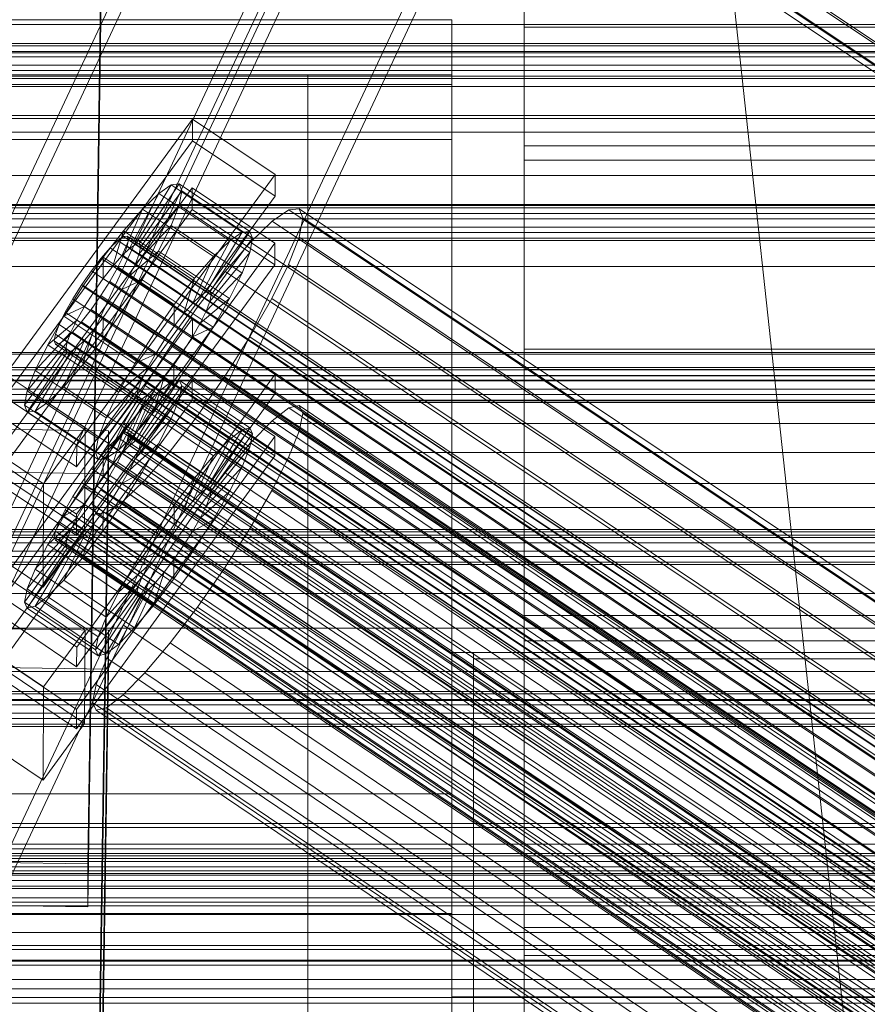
# Model space of a CAD drawing. Header units: millimetres. Extents: x -4738 to 65662, y -68080 to 6847.
# Tile 344 of 656: x -370 to -252, y -33162 to -33026. Entities that reach past the tile are written whole.
import ezdxf

# ---------------------------------------------------------------- set-up
doc = ezdxf.new("R2010")
doc.units = ezdxf.units.MM
for name, color, linetype, lineweight in [('frontal_C01', 7, 'Continuous', 0), ('frontal_C02', 7, 'Continuous', 0), ('frontal_C02-briq', 7, 'Continuous', 0), ('frontal_C03', 7, 'Continuous', 0), ('frontal_C03-dry', 7, 'Continuous', 0), ('frontal_secador', 7, 'Continuous', 0)]:
    doc.layers.add(name, color=color, linetype=linetype, lineweight=lineweight)

msp = doc.modelspace()

# ---------------------------------------------------------------- linework, layer by layer
at = {"layer": 'frontal_C01'}
for p, q in [((-439.114, -33197.732), (-299.114, -32899.212)), ((-439.114, -33202.046), (-299.114, -32903.526)), ((-280.886, -32907.139), (-420.886, -33205.659)), ((-420.886, -33209.973), (-280.886, -32911.453)), ((-439.114, -33238.175), (-299.114, -32939.655)), ((-439.114, -33242.488), (-299.114, -32943.968)), ((-280.886, -32947.581), (-420.886, -33246.102)), ((-420.886, -33250.415), (-280.886, -32951.895)), ((-300, -33020.011), (-300, -33026.666)), ((-300, -33043.118), (-300, -33025.623)), ((-300, -33026.666), (-300, -33045.133)), ((300, -33026.666), (-300, -33026.666)), ((-300, -33071.304), (-300, -33043.118)), ((300, -33043.118), (-300, -33043.118)), ((-300, -33045.133), (-300, -33074.154)), ((300, -33045.133), (-300, -33045.133)), ((-373.501, -33104.905), (-345.969, -33067.05)), ((-345.981, -33069.746), (-345.969, -33067.05)), ((-345.969, -33067.05), (-334.501, -33074.787)), ((-345.981, -33069.746), (-373.513, -33107.601)), ((-334.513, -33077.483), (-345.981, -33069.746)), ((-300, -33108.261), (-300, -33071.304)), ((300, -33071.304), (-300, -33071.304)), ((-300, -33074.154), (-300, -33111.751)), ((300, -33074.154), (-300, -33074.154)), ((-334.501, -33074.787), (-362.033, -33112.641)), ((-334.501, -33074.787), (-334.513, -33077.483)), ((-373.539, -33113.532), (-346.008, -33075.678)), ((-353.892, -33084.043), (-348.918, -33075.866)), ((-353.378, -33083.92), (-347.835, -33075.604)), ((-353.205, -33084.306), (-347.47, -33076.419)), ((-348.918, -33075.866), (-350.645, -33077.186)), ((-347.835, -33075.604), (-348.918, -33075.866)), ((-348.918, -33075.866), (-339.088, -33082.497)), ((-347.847, -33078.256), (-347.47, -33076.419)), ((-347.835, -33075.604), (-338.005, -33082.235)), ((-347.47, -33076.419), (-347.835, -33075.604)), ((-347.47, -33076.419), (-337.64, -33083.051)), ((-346.02, -33078.374), (-346.008, -33075.678)), ((-346.008, -33075.678), (-334.539, -33083.414)), ((-362.045, -33115.337), (-334.513, -33077.483)), ((-354.71, -33084.669), (-350.645, -33077.186)), ((-353.384, -33085.176), (-347.847, -33078.256)), ((-350.645, -33077.186), (-352.899, -33079.475)), ((-350.645, -33077.186), (-340.816, -33083.817)), ((-348.941, -33080.988), (-347.847, -33078.256)), ((-347.847, -33078.256), (-338.017, -33084.887)), ((-346.02, -33078.374), (-373.551, -33116.229)), ((-355.777, -33085.753), (-352.899, -33079.475)), ((-352.899, -33079.475), (-355.525, -33082.577)), ((-352.899, -33079.475), (-343.069, -33086.106)), ((-334.551, -33086.111), (-346.02, -33078.374)), ((-332.629, -33079.473), (-334.938, -33081.238)), ((-331.181, -33079.124), (-332.629, -33079.473)), ((-332.629, -33079.473), (-148.32, -33203.808)), ((-330.692, -33080.214), (-331.181, -33079.124)), ((-331.181, -33079.124), (-146.872, -33203.459)), ((-353.902, -33086.47), (-348.941, -33080.988)), ((-350.678, -33084.43), (-348.941, -33080.988)), ((-348.941, -33080.988), (-339.111, -33087.619)), ((-331.197, -33082.669), (-330.692, -33080.214)), ((-330.692, -33080.214), (-146.383, -33204.548)), ((-338.005, -33082.235), (-343.549, -33090.551)), ((-339.088, -33082.497), (-338.005, -33082.235)), ((-338.005, -33082.235), (-337.64, -33083.051)), ((-334.938, -33081.238), (-337.95, -33084.299)), ((-334.938, -33081.238), (-150.629, -33205.573)), ((-334.539, -33083.414), (-362.071, -33121.269)), ((-355.525, -33082.577), (-358.345, -33086.281)), ((-356.348, -33083.564), (-357.415, -33084.648)), ((-357.021, -33087.223), (-355.525, -33082.577)), ((-355.53, -33082.938), (-356.348, -33083.564)), ((-356.348, -33083.564), (-142.549, -33227.792)), ((-355.017, -33082.814), (-355.53, -33082.938)), ((-355.53, -33082.938), (-141.731, -33227.166)), ((-355.525, -33082.577), (-345.695, -33089.208)), ((-355.022, -33084.07), (-354.844, -33083.201)), ((-354.844, -33083.201), (-355.017, -33082.814)), ((-355.017, -33082.814), (-141.218, -33227.043)), ((-354.844, -33083.201), (-141.045, -33227.429)), ((-339.088, -33082.497), (-344.062, -33090.675)), ((-337.64, -33083.051), (-343.376, -33090.937)), ((-340.816, -33083.817), (-339.088, -33082.497)), ((-337.64, -33083.051), (-338.017, -33084.887)), ((-334.539, -33083.414), (-334.551, -33086.111)), ((-332.659, -33086.321), (-331.197, -33082.669)), ((-331.197, -33082.669), (-146.887, -33207.003)), ((-357.415, -33084.648), (-358.659, -33086.117)), ((-357.415, -33084.648), (-143.617, -33228.876)), ((-355.777, -33085.753), (-354.71, -33084.669)), ((-355.541, -33085.365), (-355.022, -33084.07)), ((-355.022, -33084.07), (-141.224, -33228.299)), ((-354.725, -33088.1), (-350.678, -33084.43)), ((-354.71, -33084.669), (-353.892, -33084.043)), ((-344.88, -33091.3), (-354.71, -33084.669)), ((-353.892, -33084.043), (-353.378, -33083.92)), ((-344.062, -33090.675), (-353.892, -33084.043)), ((-353.205, -33084.306), (-353.384, -33085.176)), ((-343.549, -33090.551), (-353.378, -33083.92)), ((-353.378, -33083.92), (-353.205, -33084.306)), ((-343.376, -33090.937), (-353.205, -33084.306)), ((-352.938, -33088.348), (-350.678, -33084.43)), ((-350.678, -33084.43), (-340.848, -33091.062)), ((-340.816, -33083.817), (-344.88, -33091.3)), ((-338.017, -33084.887), (-343.554, -33091.807)), ((-343.069, -33086.106), (-340.816, -33083.817)), ((-337.95, -33084.299), (-341.461, -33088.446)), ((-338.017, -33084.887), (-339.111, -33087.619)), ((-337.95, -33084.299), (-153.641, -33208.633)), ((-362.083, -33123.965), (-334.551, -33086.111)), ((-358.345, -33086.281), (-361.166, -33090.333)), ((-358.659, -33086.117), (-359.995, -33087.872)), ((-358.659, -33086.117), (-144.861, -33230.346)), ((-358.345, -33086.281), (-358.357, -33088.977)), ((-348.515, -33092.912), (-358.345, -33086.281)), ((-357.021, -33087.223), (-355.777, -33085.753)), ((-356.363, -33086.995), (-355.541, -33085.365)), ((-345.947, -33092.384), (-355.777, -33085.753)), ((-355.541, -33085.365), (-141.742, -33229.593)), ((-353.902, -33086.47), (-354.725, -33088.1)), ((-353.384, -33085.176), (-353.902, -33086.47)), ((-344.073, -33093.101), (-353.902, -33086.47)), ((-343.554, -33091.807), (-353.384, -33085.176)), ((-343.069, -33086.106), (-345.947, -33092.384)), ((-345.695, -33089.208), (-343.069, -33086.106)), ((-334.981, -33090.923), (-332.659, -33086.321)), ((-332.659, -33086.321), (-148.35, -33210.656)), ((-358.357, -33088.977), (-357.021, -33087.223)), ((-357.434, -33088.851), (-356.363, -33086.995)), ((-347.191, -33093.854), (-357.021, -33087.223)), ((-356.363, -33086.995), (-142.565, -33231.223)), ((-339.111, -33087.619), (-344.073, -33093.101)), ((-339.111, -33087.619), (-340.848, -33091.062)), ((-359.995, -33087.872), (-361.332, -33089.791)), ((-146.196, -33232.1), (-359.995, -33087.872)), ((-359.693, -33090.897), (-358.357, -33088.977)), ((-358.68, -33090.805), (-357.434, -33088.851)), ((-358.357, -33088.977), (-348.527, -33095.608)), ((-357.434, -33088.851), (-143.635, -33233.079)), ((-354.725, -33088.1), (-355.796, -33089.956)), ((-355.796, -33089.956), (-352.938, -33088.348)), ((-355.569, -33092.473), (-352.938, -33088.348)), ((-344.895, -33094.732), (-354.725, -33088.1)), ((-352.938, -33088.348), (-343.108, -33094.979)), ((-348.515, -33092.912), (-345.695, -33089.208)), ((-345.695, -33089.208), (-347.191, -33093.854)), ((-341.461, -33088.446), (-345.231, -33093.397)), ((-341.461, -33088.446), (-157.152, -33212.78)), ((-361.166, -33090.333), (-363.797, -33094.459)), ((-361.332, -33089.791), (-362.578, -33091.746)), ((-361.332, -33089.791), (-147.533, -33234.02)), ((-359.693, -33090.897), (-361.166, -33090.333)), ((-361.166, -33090.333), (-351.336, -33096.965)), ((-355.796, -33089.956), (-357.042, -33091.91)), ((-345.966, -33096.587), (-355.796, -33089.956)), ((-343.549, -33090.551), (-344.062, -33090.675)), ((-343.376, -33090.937), (-343.549, -33090.551)), ((-362.578, -33091.746), (-363.648, -33093.601)), ((-362.578, -33091.746), (-148.779, -33235.974)), ((-360.939, -33092.851), (-359.693, -33090.897)), ((-360.017, -33092.725), (-358.68, -33090.805)), ((-349.863, -33097.528), (-359.693, -33090.897)), ((-358.68, -33090.805), (-144.881, -33235.033)), ((-357.042, -33091.91), (-358.378, -33093.83)), ((-357.042, -33091.91), (-355.569, -33092.473)), ((-347.212, -33098.541), (-357.042, -33091.91)), ((-344.88, -33091.3), (-345.947, -33092.384)), ((-340.848, -33091.062), (-344.895, -33094.732)), ((-344.062, -33090.675), (-344.88, -33091.3)), ((-344.073, -33093.101), (-343.554, -33091.807)), ((-343.554, -33091.807), (-343.376, -33090.937)), ((-340.848, -33091.062), (-343.108, -33094.979)), ((-338.003, -33096.16), (-334.981, -33090.923)), ((-334.981, -33090.923), (-150.672, -33215.258)), ((-360.939, -33092.851), (-363.797, -33094.459)), ((-362.01, -33094.706), (-360.939, -33092.851)), ((-361.352, -33094.479), (-360.017, -33092.725)), ((-351.109, -33099.482), (-360.939, -33092.851)), ((-360.017, -33092.725), (-146.218, -33236.953)), ((-358.39, -33096.526), (-355.569, -33092.473)), ((-355.569, -33092.473), (-345.739, -33099.105)), ((-351.336, -33096.965), (-348.515, -33092.912)), ((-348.527, -33095.608), (-348.515, -33092.912)), ((-345.947, -33092.384), (-347.191, -33093.854)), ((-344.895, -33094.732), (-344.073, -33093.101)), ((-363.797, -33094.459), (-366.057, -33098.376)), ((-363.648, -33093.601), (-364.471, -33095.232)), ((-363.797, -33094.459), (-353.967, -33101.09)), ((-363.648, -33093.601), (-149.85, -33237.829)), ((-362.596, -33095.948), (-361.352, -33094.479)), ((-361.352, -33094.479), (-147.554, -33238.707)), ((-358.378, -33093.83), (-359.714, -33095.584)), ((-358.378, -33093.83), (-358.39, -33096.526)), ((-348.548, -33100.461), (-358.378, -33093.83)), ((-345.231, -33093.397), (-349.002, -33098.815)), ((-347.191, -33093.854), (-348.527, -33095.608)), ((-160.922, -33217.731), (-345.231, -33093.397)), ((-362.01, -33094.706), (-366.057, -33098.376)), ((-364.471, -33095.232), (-364.989, -33096.526)), ((-364.471, -33095.232), (-150.672, -33239.46)), ((-363.664, -33097.033), (-362.596, -33095.948)), ((-362.833, -33096.337), (-362.01, -33094.706)), ((-362.596, -33095.948), (-148.798, -33240.177)), ((-352.18, -33101.338), (-362.01, -33094.706)), ((-359.714, -33095.584), (-361.21, -33100.23)), ((-359.714, -33095.584), (-360.958, -33097.054)), ((-349.884, -33102.215), (-359.714, -33095.584)), ((-348.527, -33095.608), (-349.863, -33097.528)), ((-345.966, -33096.587), (-344.895, -33094.732)), ((-343.108, -33094.979), (-345.966, -33096.587)), ((-343.108, -33094.979), (-345.739, -33099.105)), ((-362.833, -33096.337), (-367.794, -33101.819)), ((-364.989, -33096.526), (-365.168, -33097.396)), ((-365.168, -33097.396), (-364.995, -33097.782)), ((-365.168, -33097.396), (-151.369, -33241.624)), ((-364.989, -33096.526), (-151.191, -33240.754)), ((-364.482, -33097.658), (-363.664, -33097.033)), ((-360.958, -33097.054), (-363.836, -33103.332)), ((-363.664, -33097.033), (-149.865, -33241.261)), ((-363.351, -33097.631), (-362.833, -33096.337)), ((-353.003, -33102.968), (-362.833, -33096.337)), ((-360.958, -33097.054), (-362.025, -33098.138)), ((-361.21, -33100.23), (-358.39, -33096.526)), ((-351.128, -33103.685), (-360.958, -33097.054)), ((-358.39, -33096.526), (-348.56, -33103.157)), ((-353.967, -33101.09), (-351.336, -33096.965)), ((-351.336, -33096.965), (-349.863, -33097.528)), ((-347.212, -33098.541), (-345.966, -33096.587)), ((-341.52, -33101.675), (-338.003, -33096.16)), ((-338.003, -33096.16), (-153.694, -33220.495)), ((-363.53, -33098.501), (-369.265, -33106.387)), ((-363.351, -33097.631), (-368.888, -33104.551)), ((-362.843, -33098.763), (-367.817, -33106.941)), ((-366.057, -33098.376), (-367.794, -33101.819)), ((-362.025, -33098.138), (-366.09, -33105.621)), ((-366.057, -33098.376), (-356.228, -33105.008)), ((-364.995, -33097.782), (-364.482, -33097.658)), ((-364.995, -33097.782), (-151.196, -33242.01)), ((-364.482, -33097.658), (-150.683, -33241.887)), ((-363.53, -33098.501), (-363.351, -33097.631)), ((-363.357, -33098.887), (-363.53, -33098.501)), ((-353.7, -33105.132), (-363.53, -33098.501)), ((-362.843, -33098.763), (-363.357, -33098.887)), ((-353.521, -33104.262), (-363.351, -33097.631)), ((-362.025, -33098.138), (-362.843, -33098.763)), ((-353.014, -33105.395), (-362.843, -33098.763)), ((-352.196, -33104.769), (-362.025, -33098.138)), ((-349.863, -33097.528), (-351.109, -33099.482)), ((-348.548, -33100.461), (-347.212, -33098.541)), ((-345.739, -33099.105), (-347.212, -33098.541)), ((-363.357, -33098.887), (-368.9, -33107.203)), ((-353.527, -33105.518), (-363.357, -33098.887)), ((-353.967, -33101.09), (-351.109, -33099.482)), ((-349.002, -33098.815), (-352.519, -33104.33)), ((-351.109, -33099.482), (-352.18, -33101.338)), ((-349.002, -33098.815), (-164.693, -33223.149)), ((-345.739, -33099.105), (-348.56, -33103.157)), ((-363.836, -33103.332), (-361.21, -33100.23)), ((-361.21, -33100.23), (-351.38, -33106.861)), ((-356.228, -33105.008), (-353.967, -33101.09)), ((-356.228, -33105.008), (-352.18, -33101.338)), ((-352.18, -33101.338), (-353.003, -33102.968)), ((-349.884, -33102.215), (-348.548, -33100.461)), ((-348.56, -33103.157), (-348.548, -33100.461)), ((-372.35, -33102.519), (-360.882, -33110.255)), ((-367.794, -33101.819), (-368.888, -33104.551)), ((-367.794, -33101.819), (-357.964, -33108.45)), ((-351.38, -33106.861), (-349.884, -33102.215)), ((-351.128, -33103.685), (-349.884, -33102.215)), ((-345.291, -33107.093), (-341.52, -33101.675)), ((-341.52, -33101.675), (-157.211, -33226.01)), ((-366.09, -33105.621), (-363.836, -33103.332)), ((-363.836, -33103.332), (-354.006, -33109.963)), ((-357.964, -33108.45), (-353.003, -33102.968)), ((-354.006, -33109.963), (-351.128, -33103.685)), ((-353.003, -33102.968), (-353.521, -33104.262)), ((-352.196, -33104.769), (-351.128, -33103.685)), ((-348.56, -33103.157), (-351.38, -33106.861)), ((-362.033, -33112.641), (-373.501, -33104.905)), ((-368.888, -33104.551), (-369.265, -33106.387)), ((-368.888, -33104.551), (-359.058, -33111.182)), ((-359.436, -33113.019), (-353.7, -33105.132)), ((-359.07, -33113.834), (-353.527, -33105.518)), ((-359.058, -33111.182), (-353.521, -33104.262)), ((-357.987, -33113.572), (-353.014, -33105.395)), ((-357.964, -33108.45), (-356.228, -33105.008)), ((-356.26, -33112.252), (-352.196, -33104.769)), ((-352.519, -33104.33), (-355.541, -33109.567)), ((-353.521, -33104.262), (-353.7, -33105.132)), ((-353.7, -33105.132), (-353.527, -33105.518)), ((-353.527, -33105.518), (-353.014, -33105.395)), ((-353.014, -33105.395), (-352.196, -33104.769)), ((-352.519, -33104.33), (-168.21, -33228.665)), ((-369.265, -33106.387), (-368.9, -33107.203)), ((-369.265, -33106.387), (-359.436, -33113.019)), ((-368.9, -33107.203), (-367.817, -33106.941)), ((-367.817, -33106.941), (-366.09, -33105.621)), ((-367.817, -33106.941), (-357.987, -33113.572)), ((-366.09, -33105.621), (-356.26, -33112.252)), ((-351.38, -33106.861), (-354.006, -33109.963)), ((-373.513, -33107.601), (-362.045, -33115.337)), ((-368.9, -33107.203), (-359.07, -33113.834)), ((-349.061, -33112.044), (-345.291, -33107.093)), ((-345.291, -33107.093), (-160.982, -33231.428)), ((-300, -33151.469), (-300, -33108.261)), ((300, -33108.261), (-300, -33108.261)), ((-359.058, -33111.182), (-357.964, -33108.45)), ((-355.541, -33109.567), (-357.863, -33114.168)), ((-355.541, -33109.567), (-171.232, -33233.902)), ((-366.618, -33118.141), (-378.086, -33110.405)), ((-375.644, -33110.039), (-357.646, -33110.284)), ((-360.882, -33110.255), (-366.618, -33118.141)), ((-360.882, -33110.255), (-360.939, -33123.197)), ((-357.646, -33110.284), (-360.514, -33305.395)), ((-357.646, -33110.284), (-357.646, -33115.677)), ((-354.006, -33109.963), (-356.26, -33112.252)), ((-359.436, -33113.019), (-359.058, -33111.182)), ((-356.26, -33112.252), (-357.987, -33113.572)), ((-352.572, -33116.191), (-349.061, -33112.044)), ((-349.061, -33112.044), (-164.752, -33236.379)), ((-300, -33111.751), (-300, -33155.362)), ((300, -33111.751), (-300, -33111.751)), ((-362.071, -33121.269), (-373.539, -33113.532)), ((-362.045, -33115.337), (-362.033, -33112.641)), ((-359.07, -33113.834), (-359.436, -33113.019)), ((-357.987, -33113.572), (-359.07, -33113.834)), ((-357.863, -33114.168), (-359.326, -33117.821)), ((-357.863, -33114.168), (-173.554, -33238.503)), ((-357.646, -33115.677), (-375.644, -33115.431)), ((-373.551, -33116.229), (-362.083, -33123.965)), ((-360.939, -33123.197), (-372.408, -33115.46)), ((-360.514, -33310.787), (-357.646, -33115.677)), ((-355.584, -33119.252), (-352.572, -33116.191)), ((-352.572, -33116.191), (-168.263, -33240.526)), ((-359.326, -33117.821), (-359.83, -33120.276)), ((-359.326, -33117.821), (-175.016, -33242.156)), ((-366.675, -33131.083), (-366.618, -33118.141)), ((-359.83, -33120.276), (-359.341, -33121.366)), ((-359.83, -33120.276), (-175.521, -33244.611)), ((-357.893, -33121.017), (-355.584, -33119.252)), ((-355.584, -33119.252), (-171.275, -33243.586)), ((-362.083, -33123.965), (-362.071, -33121.269)), ((-359.341, -33121.366), (-357.893, -33121.017)), ((-359.341, -33121.366), (-175.032, -33245.701)), ((-357.893, -33121.017), (-173.584, -33245.351)), ((-366.675, -33131.083), (-360.939, -33123.197)), ((-378.143, -33123.346), (-366.675, -33131.083)), ((-300, -33197.985), (-300, -33151.469)), ((-300, -33151.469), (300, -33151.469)), ((-300, -33155.362), (-300, -33202.015)), ((300, -33155.362), (-300, -33155.362))]:
    msp.add_line(p, q, dxfattribs=at)
at = {"layer": 'frontal_C02'}
for p, q in [((-357.646, -32949.243), (-360.514, -33142.648)), ((-360.514, -33148.609), (-357.646, -32955.204)), ((-359.326, -32956.82), (-175.016, -33080.075)), ((-359.83, -32959.456), (-175.521, -33082.711)), ((-355.584, -32958.994), (-171.275, -33082.248)), ((-359.341, -32960.739), (-175.032, -33083.994)), ((-357.893, -32960.581), (-173.584, -33083.836)), ((-450, -33025.67), (-310, -33025.67)), ((-310, -33025.67), (-310, -33034.611)), ((-310, -33033.306), (-310, -33025.67)), ((-425, -33030.257), (425, -33030.257)), ((-310, -33033.306), (-450, -33033.306)), ((-310, -33034.611), (-450, -33034.611)), ((-330, -33042.247), (-330, -33033.306)), ((-330, -33033.306), (-310, -33033.306)), ((-330, -33166.943), (-330, -33033.306)), ((-310, -33033.306), (-310, -33042.247)), ((-310, -33166.943), (-310, -33033.306)), ((-310, -33042.247), (-310, -33034.611)), ((-373.501, -33076.962), (-345.969, -33039.44)), ((-345.981, -33042.42), (-345.969, -33039.44)), ((-345.969, -33039.44), (-334.501, -33047.109)), ((-450, -33042.247), (-310, -33042.247)), ((-345.981, -33042.42), (-373.513, -33079.943)), ((-334.513, -33050.089), (-345.981, -33042.42)), ((-310, -33042.247), (-330, -33042.247)), ((-330, -33042.247), (-330, -33175.884)), ((-310, -33175.884), (-310, -33042.247)), ((-334.501, -33047.109), (-362.033, -33084.631)), ((-334.501, -33047.109), (-334.513, -33050.089)), ((-373.539, -33086.5), (-346.008, -33048.977)), ((-353.892, -33056.792), (-348.918, -33048.532)), ((-353.378, -33056.736), (-347.835, -33048.414)), ((-353.205, -33057.191), (-347.47, -33049.373)), ((-348.918, -33048.532), (-350.645, -33049.719)), ((-347.835, -33048.414), (-348.918, -33048.532)), ((-348.918, -33048.532), (-339.088, -33055.105)), ((-347.847, -33051.345), (-347.47, -33049.373)), ((-347.835, -33048.414), (-338.005, -33054.987)), ((-347.47, -33049.373), (-347.835, -33048.414)), ((-347.47, -33049.373), (-337.64, -33055.947)), ((-346.02, -33051.958), (-346.008, -33048.977)), ((-346.008, -33048.977), (-334.539, -33056.647)), ((-362.045, -33087.612), (-334.513, -33050.089)), ((-354.71, -33057.354), (-350.645, -33049.719)), ((-350.645, -33049.719), (-352.899, -33051.895)), ((-350.645, -33049.719), (-340.816, -33056.293)), ((-346.02, -33051.958), (-373.551, -33089.48)), ((-355.777, -33058.385), (-352.899, -33051.895)), ((-352.899, -33051.895), (-355.525, -33054.912)), ((-353.384, -33058.125), (-347.847, -33051.345)), ((-352.899, -33051.895), (-343.069, -33058.469)), ((-348.941, -33054.195), (-347.847, -33051.345)), ((-347.847, -33051.345), (-338.017, -33057.919)), ((-334.551, -33059.627), (-346.02, -33051.958)), ((-332.629, -33052.01), (-334.938, -33053.598)), ((-331.181, -33051.852), (-332.629, -33052.01)), ((-332.629, -33052.01), (-148.32, -33175.265)), ((-330.692, -33053.135), (-331.181, -33051.852)), ((-331.181, -33051.852), (-146.872, -33175.107)), ((-334.938, -33053.598), (-337.95, -33056.507)), ((-334.938, -33053.598), (-150.629, -33176.852)), ((-331.197, -33055.771), (-330.692, -33053.135)), ((-330.692, -33053.135), (-146.383, -33176.39)), ((-355.525, -33054.912), (-358.345, -33058.563)), ((-357.021, -33059.814), (-355.525, -33054.912)), ((-355.525, -33054.912), (-345.695, -33061.485)), ((-353.902, -33059.474), (-348.941, -33054.195)), ((-350.678, -33057.728), (-348.941, -33054.195)), ((-348.941, -33054.195), (-339.111, -33060.768)), ((-338.005, -33054.987), (-343.549, -33063.31)), ((-339.088, -33055.105), (-338.005, -33054.987)), ((-338.005, -33054.987), (-337.64, -33055.947)), ((-356.348, -33056.259), (-357.415, -33057.29)), ((-355.53, -33055.696), (-356.348, -33056.259)), ((-356.348, -33056.259), (-142.549, -33199.234)), ((-355.017, -33055.64), (-355.53, -33055.696)), ((-355.53, -33055.696), (-141.731, -33198.672)), ((-355.022, -33057.029), (-354.844, -33056.095)), ((-354.844, -33056.095), (-355.017, -33055.64)), ((-355.017, -33055.64), (-141.218, -33198.616)), ((-354.844, -33056.095), (-141.045, -33199.07)), ((-340.816, -33056.293), (-344.88, -33063.928)), ((-339.088, -33055.105), (-344.062, -33063.366)), ((-337.64, -33055.947), (-343.376, -33063.764)), ((-343.069, -33058.469), (-340.816, -33056.293)), ((-340.816, -33056.293), (-339.088, -33055.105)), ((-337.64, -33055.947), (-338.017, -33057.919)), ((-332.659, -33059.581), (-331.197, -33055.771)), ((-331.197, -33055.771), (-146.887, -33179.026)), ((-334.539, -33056.647), (-362.071, -33094.169)), ((-357.415, -33057.29), (-358.659, -33058.719)), ((-357.415, -33057.29), (-143.617, -33200.265)), ((-355.777, -33058.385), (-354.71, -33057.354)), ((-355.541, -33058.379), (-355.022, -33057.029)), ((-355.022, -33057.029), (-141.224, -33200.004)), ((-354.725, -33061.148), (-350.678, -33057.728)), ((-354.71, -33057.354), (-353.892, -33056.792)), ((-344.88, -33063.928), (-354.71, -33057.354)), ((-353.892, -33056.792), (-353.378, -33056.736)), ((-344.062, -33063.366), (-353.892, -33056.792)), ((-353.205, -33057.191), (-353.384, -33058.125)), ((-343.549, -33063.31), (-353.378, -33056.736)), ((-353.378, -33056.736), (-353.205, -33057.191)), ((-343.376, -33063.764), (-353.205, -33057.191)), ((-352.938, -33061.704), (-350.678, -33057.728)), ((-350.678, -33057.728), (-340.848, -33064.302)), ((-337.95, -33056.507), (-341.461, -33060.539)), ((-337.95, -33056.507), (-153.641, -33179.761)), ((-334.539, -33056.647), (-334.551, -33059.627)), ((-358.345, -33058.563), (-361.166, -33062.6)), ((-358.659, -33058.719), (-359.995, -33060.448)), ((-358.659, -33058.719), (-144.861, -33201.694)), ((-358.345, -33058.563), (-358.357, -33061.544)), ((-348.515, -33065.137), (-358.345, -33058.563)), ((-357.021, -33059.814), (-355.777, -33058.385)), ((-356.363, -33060.052), (-355.541, -33058.379)), ((-345.947, -33064.959), (-355.777, -33058.385)), ((-355.541, -33058.379), (-141.742, -33201.354)), ((-353.384, -33058.125), (-353.902, -33059.474)), ((-343.554, -33064.698), (-353.384, -33058.125)), ((-343.069, -33058.469), (-345.947, -33064.959)), ((-345.695, -33061.485), (-343.069, -33058.469)), ((-338.017, -33057.919), (-343.554, -33064.698)), ((-338.017, -33057.919), (-339.111, -33060.768)), ((-450, -33059.848), (450, -33059.848)), ((-362.083, -33097.149), (-334.551, -33059.627)), ((-359.995, -33060.448), (-361.332, -33062.36)), ((-146.196, -33203.423), (-359.995, -33060.448)), ((-358.357, -33061.544), (-357.021, -33059.814)), ((-357.434, -33061.936), (-356.363, -33060.052)), ((-347.191, -33066.388), (-357.021, -33059.814)), ((-356.363, -33060.052), (-142.565, -33203.028)), ((-353.902, -33059.474), (-354.725, -33061.148)), ((-344.073, -33066.048), (-353.902, -33059.474)), ((-341.461, -33060.539), (-345.231, -33065.42)), ((-341.461, -33060.539), (-157.152, -33183.794)), ((-334.981, -33064.304), (-332.659, -33059.581)), ((-332.659, -33059.581), (-148.35, -33182.835)), ((-359.693, -33063.456), (-358.357, -33061.544)), ((-358.357, -33061.544), (-348.527, -33068.117)), ((-354.725, -33061.148), (-355.796, -33063.031)), ((-355.796, -33063.031), (-352.938, -33061.704)), ((-355.569, -33065.852), (-352.938, -33061.704)), ((-344.895, -33067.722), (-354.725, -33061.148)), ((-352.938, -33061.704), (-343.108, -33068.278)), ((-348.515, -33065.137), (-345.695, -33061.485)), ((-345.695, -33061.485), (-347.191, -33066.388)), ((-339.111, -33060.768), (-344.073, -33066.048)), ((-339.111, -33060.768), (-340.848, -33064.302)), ((-361.166, -33062.6), (-363.797, -33066.748)), ((-361.332, -33062.36), (-362.578, -33064.325)), ((-361.332, -33062.36), (-147.533, -33205.336)), ((-359.693, -33063.456), (-361.166, -33062.6)), ((-361.166, -33062.6), (-351.336, -33069.174)), ((-358.68, -33063.901), (-357.434, -33061.936)), ((-357.434, -33061.936), (-143.635, -33204.911)), ((-355.796, -33063.031), (-357.042, -33064.996)), ((-345.966, -33069.605), (-355.796, -33063.031)), ((-362.578, -33064.325), (-363.648, -33066.209)), ((-362.578, -33064.325), (-148.779, -33207.3)), ((-360.939, -33065.421), (-359.693, -33063.456)), ((-360.017, -33065.813), (-358.68, -33063.901)), ((-349.863, -33070.03), (-359.693, -33063.456)), ((-358.68, -33063.901), (-144.881, -33206.876)), ((-344.88, -33063.928), (-345.947, -33064.959)), ((-340.848, -33064.302), (-344.895, -33067.722)), ((-344.062, -33063.366), (-344.88, -33063.928)), ((-343.549, -33063.31), (-344.062, -33063.366)), ((-343.554, -33064.698), (-343.376, -33063.764)), ((-343.376, -33063.764), (-343.549, -33063.31)), ((-340.848, -33064.302), (-343.108, -33068.278)), ((-338.003, -33069.619), (-334.981, -33064.304)), ((-334.981, -33064.304), (-150.672, -33187.559)), ((-360.939, -33065.421), (-363.797, -33066.748)), ((-362.01, -33067.304), (-360.939, -33065.421)), ((-361.352, -33067.542), (-360.017, -33065.813)), ((-351.109, -33071.994), (-360.939, -33065.421)), ((-360.017, -33065.813), (-146.218, -33208.788)), ((-358.39, -33069.889), (-355.569, -33065.852)), ((-357.042, -33064.996), (-358.378, -33066.909)), ((-357.042, -33064.996), (-355.569, -33065.852)), ((-347.212, -33071.57), (-357.042, -33064.996)), ((-355.569, -33065.852), (-345.739, -33072.426)), ((-351.336, -33069.174), (-348.515, -33065.137)), ((-345.231, -33065.42), (-349.002, -33070.817)), ((-348.527, -33068.117), (-348.515, -33065.137)), ((-345.947, -33064.959), (-347.191, -33066.388)), ((-160.922, -33188.675), (-345.231, -33065.42)), ((-344.073, -33066.048), (-343.554, -33064.698)), ((-363.797, -33066.748), (-366.057, -33070.724)), ((-362.01, -33067.304), (-366.057, -33070.724)), ((-363.648, -33066.209), (-364.471, -33067.882)), ((-363.797, -33066.748), (-353.967, -33073.322)), ((-363.648, -33066.209), (-149.85, -33209.184)), ((-362.833, -33068.978), (-362.01, -33067.304)), ((-352.18, -33073.878), (-362.01, -33067.304)), ((-358.378, -33066.909), (-359.714, -33068.638)), ((-358.378, -33066.909), (-358.39, -33069.889)), ((-348.548, -33073.482), (-358.378, -33066.909)), ((-347.191, -33066.388), (-348.527, -33068.117)), ((-344.895, -33067.722), (-344.073, -33066.048)), ((-364.471, -33067.882), (-364.989, -33069.232)), ((-364.471, -33067.882), (-150.672, -33210.857)), ((-362.596, -33068.971), (-361.352, -33067.542)), ((-361.352, -33067.542), (-147.554, -33210.518)), ((-359.714, -33068.638), (-361.21, -33073.54)), ((-359.714, -33068.638), (-360.958, -33070.067)), ((-349.884, -33075.212), (-359.714, -33068.638)), ((-348.527, -33068.117), (-349.863, -33070.03)), ((-345.966, -33069.605), (-344.895, -33067.722)), ((-343.108, -33068.278), (-345.966, -33069.605)), ((-343.108, -33068.278), (-345.739, -33072.426)), ((-362.833, -33068.978), (-367.794, -33074.257)), ((-364.989, -33069.232), (-365.168, -33070.166)), ((-364.989, -33069.232), (-151.191, -33212.207)), ((-364.482, -33070.565), (-363.664, -33070.002)), ((-360.958, -33070.067), (-363.836, -33076.557)), ((-363.664, -33070.002), (-362.596, -33068.971)), ((-363.664, -33070.002), (-149.865, -33212.977)), ((-363.351, -33070.328), (-362.833, -33068.978)), ((-353.003, -33075.551), (-362.833, -33068.978)), ((-362.596, -33068.971), (-148.798, -33211.947)), ((-360.958, -33070.067), (-362.025, -33071.098)), ((-361.21, -33073.54), (-358.39, -33069.889)), ((-351.128, -33076.64), (-360.958, -33070.067)), ((-358.39, -33069.889), (-348.56, -33076.463)), ((-353.967, -33073.322), (-351.336, -33069.174)), ((-351.336, -33069.174), (-349.863, -33070.03)), ((-349.863, -33070.03), (-351.109, -33071.994)), ((-347.212, -33071.57), (-345.966, -33069.605)), ((-341.52, -33075.164), (-338.003, -33069.619)), ((-338.003, -33069.619), (-153.694, -33192.874)), ((-363.53, -33071.262), (-369.265, -33079.079)), ((-363.351, -33070.328), (-368.888, -33077.107)), ((-366.057, -33070.724), (-367.794, -33074.257)), ((-362.025, -33071.098), (-366.09, -33078.733)), ((-366.057, -33070.724), (-356.228, -33077.298)), ((-365.168, -33070.166), (-364.995, -33070.62)), ((-365.168, -33070.166), (-151.369, -33213.141)), ((-364.995, -33070.62), (-364.482, -33070.565)), ((-364.995, -33070.62), (-151.196, -33213.596)), ((-364.482, -33070.565), (-150.683, -33213.54)), ((-363.53, -33071.262), (-363.351, -33070.328)), ((-363.357, -33071.716), (-363.53, -33071.262)), ((-353.7, -33077.835), (-363.53, -33071.262)), ((-353.521, -33076.901), (-363.351, -33070.328)), ((-362.025, -33071.098), (-362.843, -33071.66)), ((-352.196, -33077.671), (-362.025, -33071.098)), ((-349.002, -33070.817), (-352.519, -33076.362)), ((-349.002, -33070.817), (-164.693, -33194.072)), ((450, -33071.77), (-450, -33071.77)), ((-363.357, -33071.716), (-368.9, -33080.038)), ((-362.843, -33071.66), (-367.817, -33079.92)), ((-362.843, -33071.66), (-363.357, -33071.716)), ((-353.527, -33078.29), (-363.357, -33071.716)), ((-353.014, -33078.234), (-362.843, -33071.66)), ((-353.967, -33073.322), (-351.109, -33071.994)), ((-351.109, -33071.994), (-352.18, -33073.878)), ((-345.739, -33072.426), (-348.56, -33076.463)), ((-348.548, -33073.482), (-347.212, -33071.57)), ((-345.739, -33072.426), (-347.212, -33071.57)), ((-363.836, -33076.557), (-361.21, -33073.54)), ((-361.21, -33073.54), (-351.38, -33080.114)), ((-356.228, -33077.298), (-353.967, -33073.322)), ((-356.228, -33077.298), (-352.18, -33073.878)), ((-352.18, -33073.878), (-353.003, -33075.551)), ((-349.884, -33075.212), (-348.548, -33073.482)), ((-348.56, -33076.463), (-348.548, -33073.482)), ((-372.35, -33074.505), (-360.882, -33082.174)), ((-367.794, -33074.257), (-368.888, -33077.107)), ((-367.794, -33074.257), (-357.964, -33080.831)), ((-357.964, -33080.831), (-353.003, -33075.551)), ((-353.003, -33075.551), (-353.521, -33076.901)), ((-351.38, -33080.114), (-349.884, -33075.212)), ((-351.128, -33076.64), (-349.884, -33075.212)), ((-345.291, -33080.561), (-341.52, -33075.164)), ((-341.52, -33075.164), (-157.211, -33198.419)), ((-366.09, -33078.733), (-363.836, -33076.557)), ((-363.836, -33076.557), (-354.006, -33083.13)), ((-359.058, -33083.681), (-353.521, -33076.901)), ((-352.519, -33076.362), (-355.541, -33081.678)), ((-354.006, -33083.13), (-351.128, -33076.64)), ((-353.521, -33076.901), (-353.7, -33077.835)), ((-352.519, -33076.362), (-168.21, -33199.617)), ((-352.196, -33077.671), (-351.128, -33076.64)), ((-348.56, -33076.463), (-351.38, -33080.114)), ((-362.033, -33084.631), (-373.501, -33076.962)), ((-368.888, -33077.107), (-369.265, -33079.079)), ((-368.888, -33077.107), (-359.058, -33083.681)), ((-359.436, -33085.652), (-353.7, -33077.835)), ((-359.07, -33086.612), (-353.527, -33078.29)), ((-357.987, -33086.494), (-353.014, -33078.234)), ((-357.964, -33080.831), (-356.228, -33077.298)), ((-356.26, -33085.306), (-352.196, -33077.671)), ((-353.7, -33077.835), (-353.527, -33078.29)), ((-353.527, -33078.29), (-353.014, -33078.234)), ((-353.014, -33078.234), (-352.196, -33077.671)), ((-450, -33078.481), (450, -33078.481)), ((-369.265, -33079.079), (-368.9, -33080.038)), ((-369.265, -33079.079), (-359.436, -33085.652)), ((-367.817, -33079.92), (-366.09, -33078.733)), ((-366.09, -33078.733), (-356.26, -33085.306)), ((-373.513, -33079.943), (-362.045, -33087.612)), ((-368.9, -33080.038), (-367.817, -33079.92)), ((-368.9, -33080.038), (-359.07, -33086.612)), ((-367.817, -33079.92), (-357.987, -33086.494)), ((-359.058, -33083.681), (-357.964, -33080.831)), ((-351.38, -33080.114), (-354.006, -33083.13)), ((-349.061, -33085.442), (-345.291, -33080.561)), ((-345.291, -33080.561), (-160.982, -33203.816)), ((-366.618, -33089.991), (-378.086, -33082.322)), ((-375.644, -33082.39), (-357.646, -33082.633)), ((-360.882, -33082.174), (-366.618, -33089.991)), ((-360.882, -33082.174), (-360.939, -33096.48)), ((-355.541, -33081.678), (-357.863, -33086.401)), ((-355.541, -33081.678), (-171.232, -33204.932)), ((-357.646, -33082.633), (-360.514, -33276.038)), ((-359.436, -33085.652), (-359.058, -33083.681)), ((-357.646, -33082.633), (-357.646, -33088.595)), ((-354.006, -33083.13), (-356.26, -33085.306)), ((-362.045, -33087.612), (-362.033, -33084.631)), ((450, -33085.634), (-450, -33085.634)), ((-359.07, -33086.612), (-359.436, -33085.652)), ((-357.863, -33086.401), (-359.326, -33090.211)), ((-356.26, -33085.306), (-357.987, -33086.494)), ((-357.863, -33086.401), (-173.554, -33209.656)), ((-352.572, -33089.475), (-349.061, -33085.442)), ((-349.061, -33085.442), (-164.752, -33208.697)), ((-362.071, -33094.169), (-373.539, -33086.5)), ((-357.987, -33086.494), (-359.07, -33086.612)), ((-357.646, -33088.595), (-375.644, -33088.351)), ((-360.939, -33096.48), (-372.408, -33088.811)), ((-360.514, -33282), (-357.646, -33088.595)), ((450, -33089.936), (-450, -33089.936)), ((-373.551, -33089.48), (-362.083, -33097.149)), ((-366.675, -33104.297), (-366.618, -33089.991)), ((-359.326, -33090.211), (-359.83, -33092.846)), ((-359.326, -33090.211), (-175.016, -33213.465)), ((-355.584, -33092.384), (-352.572, -33089.475)), ((-352.572, -33089.475), (-168.263, -33212.729)), ((450, -33093.257), (-450, -33093.257)), ((-359.83, -33092.846), (-359.341, -33094.129)), ((-359.83, -33092.846), (-175.521, -33216.101)), ((-357.893, -33093.972), (-355.584, -33092.384)), ((-355.584, -33092.384), (-171.275, -33215.639)), ((-362.083, -33097.149), (-362.071, -33094.169)), ((-359.341, -33094.129), (-357.893, -33093.972)), ((-359.341, -33094.129), (-175.032, -33217.384)), ((-357.893, -33093.972), (-173.584, -33217.226)), ((-450, -33097.089), (450, -33097.089)), ((-378.143, -33096.628), (-366.675, -33104.297)), ((-366.675, -33104.297), (-360.939, -33096.48)), ((-450, -33105.18), (450, -33105.18)), ((-310, -33244.514), (-310, -33113.371)), ((-310, -33113.371), (-307, -33113.371)), ((-310, -33161.099), (-310, -33113.371)), ((-307, -33113.371), (-307, -33244.514)), ((-307, -33161.099), (-307, -33113.371)), ((-307, -33114.265), (-307, -33113.371)), ((-307, -33113.371), (307, -33113.371)), ((307, -33114.265), (-307, -33114.265)), ((-307, -33114.265), (-307, -33161.993)), ((-450, -33132.968), (-310, -33132.968)), ((-310, -33132.968), (-310, -33141.91)), ((-310, -33140.605), (-310, -33132.968)), ((-425, -33137.051), (425, -33137.051)), ((-310, -33140.605), (-450, -33140.605)), ((-330, -33149.546), (-330, -33140.605)), ((-330, -33140.605), (-310, -33140.605)), ((-330, -33274.241), (-330, -33140.605)), ((-310, -33140.605), (-310, -33149.546)), ((-310, -33274.241), (-310, -33140.605)), ((-310, -33141.91), (-450, -33141.91)), ((-360.514, -33142.648), (-378.512, -33142.405)), ((-310, -33149.546), (-310, -33141.91)), ((-360.514, -33148.609), (-360.514, -33142.648)), ((425, -33148.506), (-425, -33148.506)), ((-378.512, -33148.366), (-360.514, -33148.609)), ((-450, -33149.546), (-310, -33149.546)), ((-310, -33149.546), (-330, -33149.546)), ((-330, -33149.546), (-330, -33283.183)), ((-310, -33283.183), (-310, -33149.546)), ((425, -33152.192), (-425, -33152.192)), ((-450, -33161.186), (450, -33161.186)), ((-310, -33292.241), (-310, -33161.099)), ((-310, -33161.099), (310, -33161.099)), ((-310, -33163.962), (-310, -33161.099)), ((-307, -33161.099), (-310, -33161.099)), ((-307, -33292.241), (-307, -33161.099)), ((307, -33161.099), (-307, -33161.099)), ((-307, -33161.099), (-307, -33161.993)), ((-307, -33161.993), (307, -33161.993))]:
    msp.add_line(p, q, dxfattribs=at)
at = {"layer": 'frontal_C02-briq'}
msp.add_line((-275, -32985), (-255, -33170), dxfattribs=at)
at = {"layer": 'frontal_C03'}
for p, q in [((1250, -33026.334), (-1250, -33026.334)), ((1250, -33028.932), (-1250, -33028.932)), ((1250, -33029.248), (-1250, -33029.248)), ((1250, -33030.042), (-1250, -33030.042)), ((-1250, -33030.806), (1250, -33030.806)), ((1250, -33031.929), (-1250, -33031.929)), ((1250, -33032.694), (-1250, -33032.694)), ((1250, -33033.488), (-1250, -33033.488)), ((1250, -33033.804), (-1250, -33033.804)), ((1250, -33033.821), (-1250, -33033.821)), ((1250, -33034.893), (-1250, -33034.893)), ((1250, -33038.944), (-1250, -33038.944)), ((1250, -33039.321), (-1250, -33039.321)), ((1250, -33051.389), (-1250, -33051.389)), ((1250, -33051.706), (-1250, -33051.706)), ((1250, -33052.5), (-1250, -33052.5)), ((-1250, -33053.264), (1250, -33053.264)), ((1250, -33054.387), (-1250, -33054.387)), ((1250, -33055.151), (-1250, -33055.151)), ((1250, -33055.945), (-1250, -33055.945)), ((1250, -33056.262), (-1250, -33056.262)), ((1250, -33073.847), (-1250, -33073.847)), ((1250, -33074.164), (-1250, -33074.164)), ((1250, -33074.958), (-1250, -33074.958)), ((-1250, -33075.722), (1250, -33075.722)), ((1250, -33076.845), (-1250, -33076.845)), ((1250, -33077.609), (-1250, -33077.609)), ((1250, -33078.403), (-1250, -33078.403)), ((1250, -33078.719), (-1250, -33078.719)), ((1250, -33096.305), (-1250, -33096.305)), ((1250, -33096.621), (-1250, -33096.621)), ((1250, -33097.415), (-1250, -33097.415)), ((-1250, -33098.179), (1250, -33098.179)), ((1250, -33099.302), (-1250, -33099.302)), ((1250, -33100.066), (-1250, -33100.066)), ((1250, -33100.86), (-1250, -33100.86)), ((1250, -33101.177), (-1250, -33101.177)), ((1250, -33118.762), (-1250, -33118.762)), ((1250, -33119.079), (-1250, -33119.079)), ((1250, -33119.873), (-1250, -33119.873)), ((-1250, -33120.637), (1250, -33120.637)), ((1250, -33121.76), (-1250, -33121.76)), ((1250, -33122.524), (-1250, -33122.524)), ((1250, -33123.318), (-1250, -33123.318)), ((1250, -33123.635), (-1250, -33123.635)), ((1250, -33141.22), (-1250, -33141.22)), ((1250, -33141.536), (-1250, -33141.536)), ((1250, -33142.33), (-1250, -33142.33)), ((-1250, -33143.095), (1250, -33143.095)), ((1250, -33144.217), (-1250, -33144.217)), ((1250, -33144.982), (-1250, -33144.982)), ((1250, -33145.776), (-1250, -33145.776)), ((1250, -33146.092), (-1250, -33146.092))]:
    msp.add_line(p, q, dxfattribs=at)
at = {"layer": 'frontal_C03-dry'}
for p, q in [((-1250, -33041.25), (1250, -33041.25)), ((1250, -33047.25), (-1250, -33047.25)), ((1250, -33051.25), (-1250, -33051.25)), ((-1250, -33075.625), (1250, -33075.625)), ((1250, -33081.625), (-1250, -33081.625)), ((1250, -33085.625), (-1250, -33085.625)), ((-1250, -33110), (1250, -33110)), ((1250, -33116), (-1250, -33116)), ((1250, -33120), (-1250, -33120))]:
    msp.add_line(p, q, dxfattribs=at)
at = {"layer": 'frontal_secador'}
for p, q in [((-1265, -33072), (1265, -33072)), ((-1400, -33075), (1400, -33075)), ((-1265, -33075), (1265, -33075)), ((1250, -33137.611), (-1250, -33137.611)), ((1250, -33139.918), (-1250, -33139.918)), ((-1250, -33143.65), (1250, -33143.65)), ((1250, -33144), (-1250, -33144)), ((1250, -33147.382), (-1250, -33147.382)), ((-1250, -33148), (1250, -33148)), ((1250, -33149.689), (-1250, -33149.689)), ((1250, -33154), (-1250, -33154)), ((1250, -33154.545), (-1250, -33154.545)), ((1250, -33156), (-1250, -33156)), ((1250, -33156.144), (-1250, -33156.144)), ((1250, -33156.709), (-1250, -33156.709)), ((1250, -33158.686), (-1250, -33158.686)), ((1250, -33160), (-1250, -33160)), ((1320, -33162), (-1320, -33162)), ((1250, -33162), (-1250, -33162))]:
    msp.add_line(p, q, dxfattribs=at)

doc.saveas('drawing.dxf')
